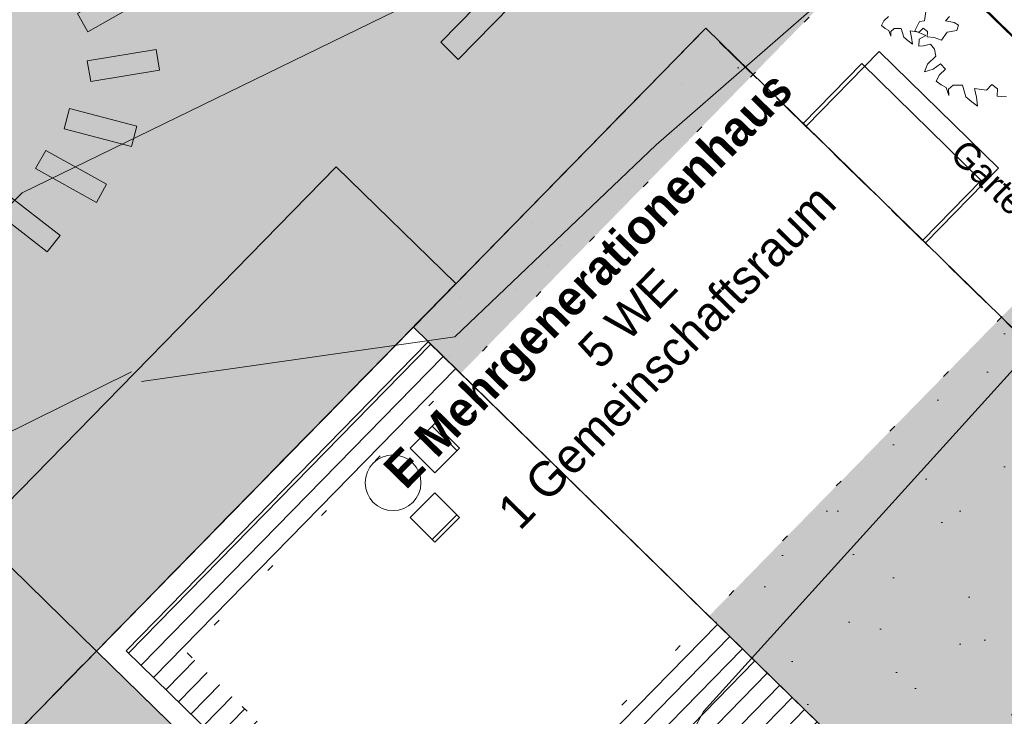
# Model space of a CAD drawing. Header units: metres. Extents: x -228 to 168, y -124 to 293.
# Tile 347 of 613: x -20 to -6, y 115 to 125. Entities that reach past the tile are written whole.
import ezdxf

# ---------------------------------------------------------------- set-up
doc = ezdxf.new("R2010")
doc.units = ezdxf.units.M
doc.header["$MEASUREMENT"] = 0
doc.linetypes.add('Strichlinie_ eng', pattern=[1.15, 0.75, -0.4])
doc.linetypes.add('Wipeout_Contour', pattern=[1, 0, -1])
for name, color, linetype in [('Bepflanzung.3 _ UMGEBUNG', 7, 'Continuous'), ('Gebäude.3 _ UMGEBUNG', 7, 'Continuous'), ('Möbel.4 _ STAFFAGE', 7, 'Continuous'), ('Neubau_Möbel.4 _ STAFFAGE', 7, 'Continuous'), ('Parzellen.3 _ UMGEBUNG', 7, 'Continuous')]:
    doc.layers.add(name, color=color, linetype=linetype)
doc.styles.add('ERSTELLTER_STIL_1', font='txt')
doc.styles.add('ERSTELLTER_STIL_2', font='txt')

msp = doc.modelspace()

# ---------------------------------------------------------------- hatches: boundary and pattern name
at = {"layer": 'Bepflanzung.3 _ UMGEBUNG', "linetype": 'Continuous', "lineweight": 18, "true_color": 0x3f3f2c}
for points in [[(-7.264, 124.945), (-7.182, 125.06), (-7.047, 125.084), (-7.022, 125.162), (-7.085, 125.201), (-7.208, 125.223), (-7.149, 125.287), (-7.123, 125.392), (-7.044, 125.366), (-6.957, 125.31), (-6.862, 125.336), (-6.849, 125.366), (-6.873, 125.462), (-6.821, 125.509), (-6.795, 125.576), (-6.859, 125.569), (-6.965, 125.641), (-7.014, 125.702), (-7.08, 125.765), (-6.96, 125.793), (-6.959, 125.883), (-6.939, 125.937), (-6.991, 125.974), (-7.015, 126.05), (-6.985, 126.137), (-7.025, 126.2), (-7.078, 126.136), (-7.103, 126.121), (-7.191, 126.092), (-7.325, 126.127), (-7.28, 126.163), (-7.14, 126.218), (-7.113, 126.299), (-7.191, 126.282), (-7.277, 126.218), (-7.33, 126.212), (-7.391, 126.269), (-7.333, 126.373), (-7.417, 126.432), (-7.474, 126.292), (-7.515, 126.311), (-7.593, 126.349), (-7.659, 126.253), (-7.706, 126.174), (-7.769, 126.213), (-7.761, 126.282), (-7.827, 126.324), (-7.865, 126.267), (-7.932, 126.192), (-7.997, 126.261), (-8.065, 126.274), (-7.99, 126.166), (-7.995, 126.094), (-8.019, 126.032), (-8.054, 126.004), (-8.138, 126.036), (-8.244, 125.951), (-8.234, 125.932), (-8.254, 125.806), (-8.307, 125.8), (-8.356, 125.699), (-8.238, 125.649), (-8.31, 125.607), (-8.315, 125.535), (-8.265, 125.538), (-8.19, 125.556), (-8.146, 125.502), (-8.131, 125.424), (-8.222, 125.341), (-8.252, 125.258), (-8.16, 125.284), (-8.081, 125.343), (-8.026, 125.287), (-8.091, 125.224), (-8.127, 125.158), (-8.073, 125.117), (-8.018, 125.088), (-7.992, 125.003), (-7.993, 125.071), (-7.945, 125.115), (-7.843, 125.113), (-7.806, 124.989), (-7.742, 124.936), (-7.683, 124.889), (-7.693, 124.986), (-7.715, 125.079), (-7.585, 125.062), (-7.526, 125.12), (-7.467, 125.073), (-7.469, 124.997), (-7.371, 124.986)], [(-6.191, 124.076), (-6.082, 124.229), (-5.902, 124.261), (-5.869, 124.366), (-5.953, 124.418), (-6.117, 124.447), (-6.038, 124.532), (-6.003, 124.673), (-5.898, 124.638), (-5.781, 124.563), (-5.655, 124.597), (-5.637, 124.638), (-5.67, 124.766), (-5.601, 124.829), (-5.565, 124.918), (-5.651, 124.908), (-5.792, 125.005), (-5.858, 125.086), (-5.946, 125.169), (-5.786, 125.207), (-5.785, 125.328), (-5.758, 125.399), (-5.826, 125.449), (-5.859, 125.55), (-5.819, 125.666), (-5.872, 125.75), (-5.944, 125.664), (-5.977, 125.644), (-6.094, 125.606), (-6.272, 125.653), (-6.213, 125.701), (-6.025, 125.774), (-5.99, 125.881), (-6.094, 125.859), (-6.209, 125.774), (-6.28, 125.766), (-6.361, 125.841), (-6.284, 125.981), (-6.395, 126.06), (-6.471, 125.873), (-6.526, 125.898), (-6.63, 125.948), (-6.718, 125.821), (-6.78, 125.715), (-6.864, 125.767), (-6.854, 125.859), (-6.942, 125.915), (-6.993, 125.839), (-7.081, 125.739), (-7.169, 125.831), (-7.259, 125.849), (-7.159, 125.705), (-7.165, 125.608), (-7.198, 125.526), (-7.245, 125.488), (-7.357, 125.531), (-7.498, 125.418), (-7.485, 125.393), (-7.51, 125.224), (-7.581, 125.216), (-7.647, 125.082), (-7.49, 125.016), (-7.586, 124.96), (-7.592, 124.863), (-7.525, 124.867), (-7.425, 124.892), (-7.367, 124.819), (-7.347, 124.716), (-7.468, 124.604), (-7.508, 124.494), (-7.386, 124.529), (-7.281, 124.607), (-7.207, 124.533), (-7.294, 124.449), (-7.342, 124.361), (-7.27, 124.306), (-7.196, 124.267), (-7.162, 124.153), (-7.164, 124.244), (-7.099, 124.303), (-6.963, 124.3), (-6.914, 124.136), (-6.828, 124.064), (-6.75, 124.002), (-6.763, 124.131), (-6.792, 124.255), (-6.619, 124.232), (-6.541, 124.31), (-6.462, 124.247), (-6.465, 124.146), (-6.334, 124.132)]]:
    msp.add_hatch(color=49, dxfattribs=at).paths.add_polyline_path(points)
at = {"layer": 'Gebäude.3 _ UMGEBUNG', "linetype": 'Continuous', "lineweight": 18, "true_color": 0xe9eed8}
for points in [[(-15.737, 134.221), (-2.724, 121.57), (2.708, 127.126), (0.92, 128.874), (-2.016, 125.871), (-9.881, 133.562), (-0.094, 143.572), (7.771, 135.881), (6.147, 134.22), (7.935, 132.472), (4.316, 128.77), (8.97, 124.219), (10.019, 125.292), (7.316, 127.935), (15.006, 135.8), (25.731, 125.313), (18.041, 117.448), (16.539, 118.916), (15.491, 117.844), (19.066, 114.348), (29.621, 125.143), (6.627, 156.029), (5.482, 154.837), (-10.244, 140.001)], [(-43.288, 108.54), (-29.695, 92.601), (-14.965, 107.665), (-16.549, 109.213), (-26.057, 99.489), (-34.494, 107.739), (-24.986, 117.463), (-21.482, 114.037), (-10.646, 125.12), (4.164, 110.639), (-4.575, 101.701), (-3.765, 100.91), (7.071, 111.992), (-15.628, 134.187), (-26.352, 123.059), (-27.071, 122.385), (-42.374, 109.309)]]:
    msp.add_hatch(color=254, dxfattribs=at).paths.add_polyline_path(points)
at = {"layer": 'Gebäude.3 _ UMGEBUNG', "linetype": 'Continuous', "lineweight": 18, "true_color": 0x262619}
msp.add_hatch(color=250, dxfattribs=at).paths.add_polyline_path([(-1.78, 125.641), (-9.881, 133.562), (-5.116, 138.435), (-8.273, 141.52), (-15.621, 134.172), (-2.939, 121.78), (-0.435, 124.325)])
at = {"layer": 'Gebäude.3 _ UMGEBUNG', "linetype": 'Continuous', "lineweight": 18, "true_color": 0x2a2a1c}
msp.add_hatch(color=250, dxfattribs=at).paths.add_polyline_path([(-43.288, 108.54), (-29.695, 92.601), (-24.473, 97.941), (-34.494, 107.739), (-24.986, 117.463), (-21.482, 114.037), (-8.553, 127.26), (-15.617, 134.176), (-26.352, 123.059), (-27.071, 122.385), (-42.477, 109.22)])
at = {"layer": 'Gebäude.3 _ UMGEBUNG', "linetype": 'Continuous', "lineweight": 18, "true_color": 0x191911}
msp.add_hatch(color=250, dxfattribs=at).paths.add_polyline_path([(-1.691, 116.364), (0.406, 118.509), (-8.57, 127.281), (-10.664, 125.138)])
at = {"layer": 'Gebäude.3 _ UMGEBUNG', "linetype": 'Continuous', "lineweight": 18, "true_color": 0xfffff6}
for points in [[(-19.657, 125.328), (-19.509, 125.068), (-18.64, 125.562), (-18.788, 125.823)], [(-19.516, 124.651), (-19.466, 124.355), (-18.48, 124.519), (-18.529, 124.815)], [(-19.772, 123.965), (-19.848, 123.675), (-18.881, 123.421), (-18.805, 123.711)], [(-20.113, 123.366), (-20.259, 123.104), (-19.386, 122.618), (-19.24, 122.88)], [(-20.696, 122.759), (-20.88, 122.522), (-20.09, 121.909), (-19.906, 122.146)]]:
    msp.add_hatch(color=7, dxfattribs=at).paths.add_polyline_path(points)
at = {"layer": 'Gebäude.3 _ UMGEBUNG', "linetype": 'Continuous', "lineweight": 18, "true_color": 0xe6e600}
h = msp.add_hatch(dxfattribs=at)
h.set_pattern_fill('Teppich', color=2, style=0, pattern_type=2)
h.set_pattern_definition([(45, (2e-16, 3), (-0.954594, 0.954594), [0, -0.9, 0, -1.35]), (110, (3, 3), (1.268585, 0.461727), [0, -0.66, 0, -1.14])])
h.paths.add_polyline_path([(-10.646, 125.12), (-14.84, 120.83), (-0.03, 106.349), (4.164, 110.639)])
at = {"layer": 'Gebäude.3 _ UMGEBUNG', "linetype": 'Continuous', "lineweight": 18, "true_color": 0x545454}
msp.add_hatch(color=251, dxfattribs=at).paths.add_polyline_path([(-10.646, 125.12), (-14.84, 120.83), (-0.03, 106.349), (4.164, 110.639)])
at = {"layer": 'Gebäude.3 _ UMGEBUNG', "linetype": 'Continuous', "lineweight": 18, "true_color": 0xf9f9f9}
for points in [[(-7.495, 122.039), (-6.446, 123.111), (-8.159, 124.786), (-9.207, 123.713)], [(-7.535, 122.078), (-6.697, 122.936), (-8.409, 124.611), (-9.248, 123.753)], [(-14.23, 121.454), (-15.946, 123.132), (-21.101, 117.86), (-19.385, 116.182)]]:
    msp.add_hatch(color=7, dxfattribs=at).paths.add_polyline_path(points)
at = {"layer": 'Gebäude.3 _ UMGEBUNG', "linetype": 'Continuous', "lineweight": 18, "true_color": 0xcdbe89}
h = msp.add_hatch(dxfattribs=at)
h.set_pattern_fill('Dachschraffur_1', color=43, style=0, pattern_type=2)
h.set_pattern_definition([(225.6433, (-9.0012, 110.9244), (-0.1787503, 0.174781), [])])
h.paths.add_polyline_path([(-0.261, 106.574), (-14.626, 120.62), (-18.96, 116.187), (-4.595, 102.141)])
at = {"layer": 'Gebäude.3 _ UMGEBUNG', "linetype": 'Continuous', "lineweight": 18}
msp.add_hatch(color=255, dxfattribs=at).paths.add_polyline_path([(-19.385, 116.182), (-21.482, 114.037), (-16.12, 108.794), (-14.022, 110.939)])
at = {"layer": 'Möbel.4 _ STAFFAGE', "linetype": 'Continuous', "lineweight": 18, "true_color": 0xd3cdb8}
msp.add_hatch(color=9, dxfattribs=at).paths.add_polyline_path([(-12.937, 125.959), (-13.187, 126.204), (-14.446, 124.917), (-14.196, 124.672)])

# ---------------------------------------------------------------- linework, layer by layer
at = {"color": 255, "linetype": 'Continuous', "lineweight": 18}
for p, q in [((-20.448, 122.756), (-23.852, 119.463)), ((-22.719, 118.293), (-18.88, 120.19))]:
    msp.add_line(p, q, dxfattribs=at)
at = {"layer": 'Gebäude.3 _ UMGEBUNG', "color": 254, "linetype": 'Continuous', "lineweight": 18, "true_color": 0xdfdfdf, "flags": 128}
for points in [[(-19.657, 125.328), (-19.509, 125.068), (-18.64, 125.562), (-18.788, 125.823)], [(-19.516, 124.651), (-19.466, 124.355), (-18.48, 124.519), (-18.529, 124.815)], [(-19.772, 123.965), (-19.848, 123.675), (-18.881, 123.421), (-18.805, 123.711)], [(-20.113, 123.366), (-20.259, 123.104), (-19.386, 122.618), (-19.24, 122.88)], [(-20.696, 122.759), (-20.88, 122.522), (-20.09, 121.909), (-19.906, 122.146)]]:
    msp.add_lwpolyline(points, close=True, dxfattribs=at)

# ---------------------------------------------------------------- texts
at = {"layer": 'Gebäude.3 _ UMGEBUNG', "color": 66, "linetype": 'Continuous', "lineweight": 18, "true_color": 0x6d7e00, "insert": (-21.865, 124.775), "char_height": 0.375, "attachment_point": 2, "rotation": 45.6433, "line_spacing_factor": 0.71871, "style": 'ERSTELLTER_STIL_1'}
msp.add_mtext('\\A1;{\\pqc;\\fFrutiger LT 47 LightCn|b0|i0|c0|p0;\\W1.000000;Genossenschafts-\\P\\pqc;\\fFrutiger LT 47 LightCn|b0|i0|c0|p0;\\W1.000000;garten}', dxfattribs=at)

# ---------------------------------------------------------------- next in the draw order: wipeouts: each hides what was drawn before it
at = {"color": 254, "linetype": 'Wipeout_Contour', "lineweight": 0, "ltscale": 482.695157}
msp.add_wipeout([(-18.082, 116.156), (-14.52, 112.674), (-3.547, 123.896), (-7.108, 127.379)], dxfattribs=at).dxf.layer = 'Gebäude.3 _ UMGEBUNG'

# ---------------------------------------------------------------- next in the draw order: linework, layer by layer
at = {"color": 255, "linetype": 'Continuous', "lineweight": 18}
for p, q in [((-11.357, 123.447), (-5.309, 128.719)), ((-14.412, 125.703), (-20.448, 122.756)), ((-14.246, 120.692), (-11.357, 123.447)), ((-4.963, 121.635), (-10.679, 115.314)), ((-18.737, 120.05), (-14.246, 120.692)), ((-10.679, 115.314), (-14.259, 108.706))]:
    msp.add_line(p, q, dxfattribs=at)
at = {"color": 36, "linetype": 'Strichlinie_ eng', "lineweight": 18, "true_color": 0x7e4100, "flags": 128}
msp.add_lwpolyline([(19.758, 81.174), (26.139, 74.934), (10.759, 59.206), (-18.58, 87.891), (-16.436, 90.083), (-25.628, 99.07), (-34.494, 107.739), (-24.986, 117.463), (-21.482, 114.037), (-10.65, 125.116), (9.694, 105.235), (12.839, 108.451), (26.548, 122.471), (40.314, 109.01), (37.093, 105.716), (40.499, 102.386)], close=True, dxfattribs=at)
at = {"layer": 'Bepflanzung.3 _ UMGEBUNG', "color": 67, "linetype": 'Continuous', "lineweight": 18, "true_color": 0x757e59}
for p, q in [((-8.091, 125.224), (-8.026, 125.287)), ((-7.51, 125.224), (-7.485, 125.393)), ((-7.149, 125.287), (-7.208, 125.223)), ((-8.127, 125.158), (-8.091, 125.224)), ((-8.073, 125.117), (-8.127, 125.158)), ((-8.018, 125.088), (-8.073, 125.117)), ((-7.647, 125.082), (-7.581, 125.216)), ((-7.526, 125.12), (-7.585, 125.062)), ((-7.581, 125.216), (-7.51, 125.224)), ((-7.467, 125.073), (-7.526, 125.12)), ((-7.208, 125.223), (-7.085, 125.201)), ((-7.085, 125.201), (-7.022, 125.162)), ((-7.022, 125.162), (-7.047, 125.084)), ((-7.992, 125.003), (-8.018, 125.088)), ((-7.945, 125.115), (-7.993, 125.071)), ((-7.993, 125.071), (-7.992, 125.003)), ((-7.843, 125.113), (-7.945, 125.115)), ((-7.806, 124.989), (-7.843, 125.113)), ((-7.742, 124.936), (-7.806, 124.989)), ((-7.585, 125.062), (-7.715, 125.079)), ((-7.715, 125.079), (-7.693, 124.986)), ((-7.693, 124.986), (-7.683, 124.889)), ((-7.49, 125.016), (-7.647, 125.082)), ((-7.586, 124.96), (-7.49, 125.016)), ((-7.469, 124.997), (-7.467, 125.073)), ((-7.371, 124.986), (-7.469, 124.997)), ((-7.264, 124.945), (-7.371, 124.986)), ((-7.182, 125.06), (-7.264, 124.945)), ((-7.047, 125.084), (-7.182, 125.06)), ((-7.683, 124.889), (-7.742, 124.936)), ((-7.592, 124.863), (-7.586, 124.96)), ((-7.525, 124.867), (-7.592, 124.863)), ((-7.425, 124.892), (-7.525, 124.867)), ((-7.367, 124.819), (-7.425, 124.892)), ((-7.468, 124.604), (-7.347, 124.716)), ((-7.347, 124.716), (-7.367, 124.819)), ((-7.508, 124.494), (-7.468, 124.604)), ((-7.281, 124.607), (-7.386, 124.529)), ((-7.207, 124.533), (-7.281, 124.607)), ((-7.386, 124.529), (-7.508, 124.494)), ((-7.342, 124.361), (-7.294, 124.449)), ((-7.294, 124.449), (-7.207, 124.533)), ((-7.27, 124.306), (-7.342, 124.361)), ((-7.196, 124.267), (-7.27, 124.306)), ((-7.099, 124.303), (-7.164, 124.244)), ((-6.963, 124.3), (-7.099, 124.303)), ((-6.914, 124.136), (-6.963, 124.3)), ((-6.541, 124.31), (-6.619, 124.232)), ((-6.462, 124.247), (-6.541, 124.31)), ((-7.162, 124.153), (-7.196, 124.267)), ((-7.164, 124.244), (-7.162, 124.153)), ((-6.828, 124.064), (-6.914, 124.136)), ((-6.619, 124.232), (-6.792, 124.255)), ((-6.792, 124.255), (-6.763, 124.131)), ((-6.763, 124.131), (-6.75, 124.002)), ((-6.465, 124.146), (-6.462, 124.247)), ((-6.334, 124.132), (-6.465, 124.146)), ((-6.75, 124.002), (-6.828, 124.064))]:
    msp.add_line(p, q, dxfattribs=at)
at = {"layer": 'Gebäude.3 _ UMGEBUNG', "color": 9, "linetype": 'Continuous', "lineweight": 18, "flags": 128}
msp.add_lwpolyline([(-2.724, 121.57), (-15.737, 134.221), (-10.244, 140.001), (5.482, 154.837)], dxfattribs=at)
for points in [[(-43.288, 108.54), (-29.695, 92.601), (-14.965, 107.665), (-16.549, 109.213), (-26.057, 99.489), (-34.494, 107.739), (-24.986, 117.463), (-21.482, 114.037), (-10.646, 125.12), (4.164, 110.639), (-4.575, 101.701), (-3.765, 100.91), (7.071, 111.992), (-2.939, 121.78), (-15.628, 134.187), (-26.352, 123.059), (-27.071, 122.385), (-42.374, 109.309)], [(-0.261, 106.574), (-4.595, 102.141), (-18.96, 116.187), (-14.626, 120.62)]]:
    msp.add_lwpolyline(points, close=True, dxfattribs=at)
at = {"layer": 'Gebäude.3 _ UMGEBUNG', "color": 7, "linetype": 'Wipeout_Contour', "lineweight": 18, "flags": 128}
msp.add_lwpolyline([(-18.082, 116.156), (-14.52, 112.674), (-3.547, 123.896), (-7.108, 127.379)], close=True, dxfattribs=at)
at = {"layer": 'Gebäude.3 _ UMGEBUNG', "color": 8, "linetype": 'Continuous', "lineweight": 18, "flags": 128}
for points in [[(4.164, 110.639), (-10.646, 125.12), (-19.385, 116.182), (-4.575, 101.701)], [(-10.646, 125.12), (4.164, 110.639), (-0.03, 106.349), (-14.84, 120.83)], [(-10.646, 125.12), (4.164, 110.639), (-0.03, 106.349), (-14.84, 120.83)]]:
    msp.add_lwpolyline(points, close=True, dxfattribs=at)
at = {"layer": 'Gebäude.3 _ UMGEBUNG', "color": 253, "linetype": 'Continuous', "lineweight": 18, "true_color": 0x9f9f9f, "flags": 128}
for points in [[(-7.495, 122.039), (-6.446, 123.111), (-8.159, 124.786), (-9.207, 123.713)], [(-7.535, 122.078), (-6.697, 122.936), (-8.409, 124.611), (-9.248, 123.753)], [(-14.23, 121.454), (-15.946, 123.132), (-21.101, 117.86), (-19.385, 116.182)], [(-19.385, 116.182), (-14.022, 110.939), (-16.12, 108.794), (-21.482, 114.037)]]:
    msp.add_lwpolyline(points, close=True, dxfattribs=at)
at = {"layer": 'Möbel.4 _ STAFFAGE', "color": 253, "linetype": 'Continuous', "lineweight": 18, "true_color": 0x9f9f9f, "flags": 128}
msp.add_lwpolyline([(-12.937, 125.959), (-13.187, 126.204), (-14.446, 124.917), (-14.196, 124.672)], close=True, dxfattribs=at)
at = {"layer": 'Neubau_Möbel.4 _ STAFFAGE', "color": 9, "linetype": 'Continuous', "lineweight": 18}
for p, q in [((-14.215, 119.058), (-14.568, 119.411)), ((-14.215, 118.135), (-14.568, 117.782))]:
    msp.add_line(p, q, dxfattribs=at)
at = {"layer": 'Neubau_Möbel.4 _ STAFFAGE', "color": 9, "linetype": 'Continuous', "lineweight": 18, "flags": 128}
for points in [[(-14.533, 118.74), (-14.886, 119.093), (-14.533, 119.447), (-14.179, 119.093)], [(-14.533, 118.453), (-14.886, 118.1), (-14.533, 117.746), (-14.179, 118.1)]]:
    msp.add_lwpolyline(points, close=True, dxfattribs=at)
at = {"layer": 'Neubau_Möbel.4 _ STAFFAGE', "color": 9, "linetype": 'Continuous', "lineweight": 18}
msp.add_circle((-15.131, 118.597), 0.4, dxfattribs=at)
at = {"layer": 'Parzellen.3 _ UMGEBUNG', "color": 1, "linetype": 'Strichlinie_ eng', "lineweight": 18, "flags": 128}
msp.add_lwpolyline([(29.414, 125.402), (18.83, 114.578), (4.315, 128.771), (-2.725, 121.571), (-15.737, 134.221), (-10.244, 140.001), (5.482, 154.837), (6.627, 156.029)], close=True, dxfattribs=at)

# ---------------------------------------------------------------- next in the draw order: texts
at = {"layer": 'Gebäude.3 _ UMGEBUNG', "color": 7, "linetype": 'Continuous', "lineweight": 18, "insert": (-12.514, 121.688), "char_height": 0.5, "attachment_point": 2, "rotation": 45.6433, "line_spacing_factor": 0.947094, "style": 'ERSTELLTER_STIL_2'}
msp.add_mtext('\\A1;{\\pqc;\\fFrutiger LT 47 LightCn|b1|i0|c0|p0;\\W1.000000;E Mehrgenerationenhaus\\P\\pqc;\\fFrutiger LT 47 LightCn|b0|i0|c0|p0;\\W1.000000;5 WE\\P\\pqc;\\fFrutiger LT 47 LightCn|b0|i0|c0|p0;\\W1.000000;1 Gemeinschaftsraum}', dxfattribs=at)
at = {"layer": 'Gebäude.3 _ UMGEBUNG', "color": 66, "linetype": 'Continuous', "lineweight": 18, "true_color": 0x6d7e00, "insert": (-5.707, 122.384), "char_height": 0.375, "attachment_point": 2, "rotation": 315.6433, "style": 'ERSTELLTER_STIL_1'}
msp.add_mtext('\\A1;{\\pqc;\\fFrutiger LT 47 LightCn|b0|i0|c0|p0;\\W1.000000;Garten WE EG}', dxfattribs=at)

doc.saveas('drawing.dxf')
